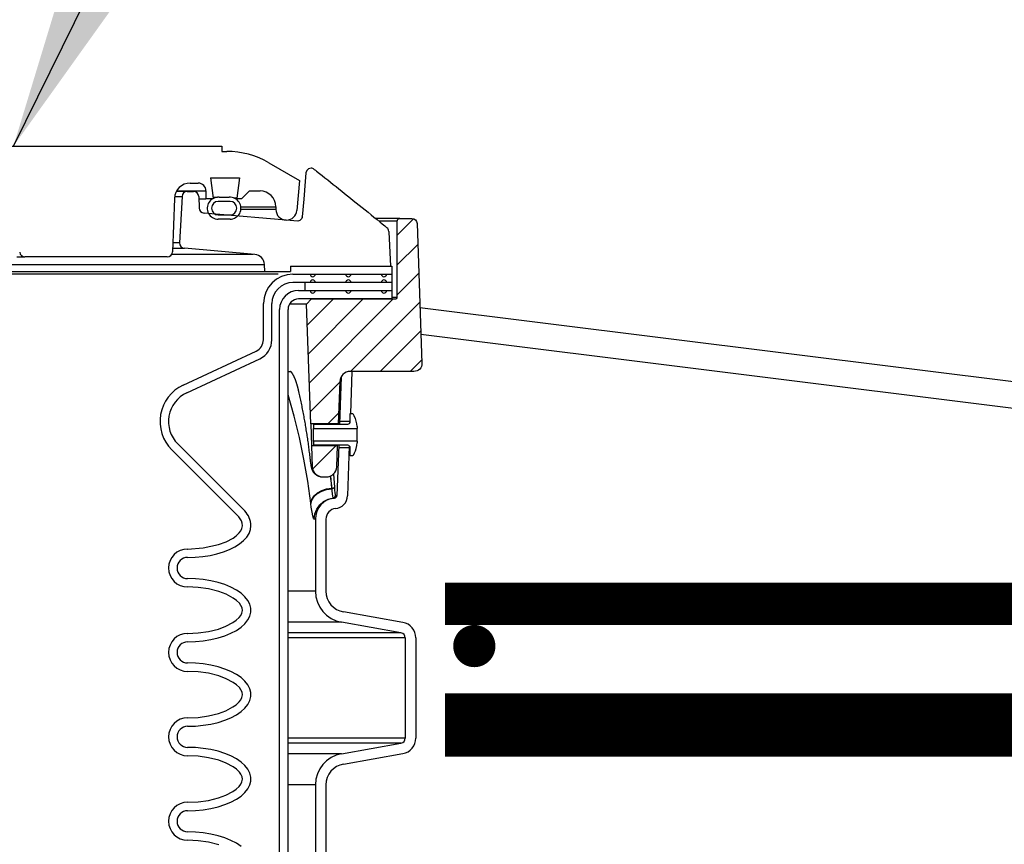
# Model space of a CAD drawing. Extents: x 1529 to 4201, y -422 to 622.
# Tile 405 of 460: x 3585 to 3597, y 496 to 506. Entities that reach past the tile are written whole.
import ezdxf

# ---------------------------------------------------------------- set-up
doc = ezdxf.new("R2010")
doc.units = 0
doc.header["$MEASUREMENT"] = 0
doc.linetypes.add('HIDDEN', pattern=[0.375, 0.25, -0.125])
doc.linetypes.add('TANK-SLAB$0$DASHED', pattern=[0.75, 0.5, -0.25])
for name, color, linetype in [('REBAR', 4, 'TANK-SLAB$0$DASHED'), ('SPILL-BUCKET', 1, 'CONTINUOUS'), ('TANK-SLAB', 6, 'CONTINUOUS'), ('TEXT', 3, 'CONTINUOUS')]:
    doc.layers.add(name, color=color, linetype=linetype)
doc.styles.add('SIMPLEX', font='simplex')
doc.dimstyles.new('DIM48', dxfattribs={"dimscale": 48, "dimtxt": 0.09375, "dimasz": 0.09375, "dimexe": 0.0625, "dimexo": 0.0625, "dimgap": 0.0625, "dimtad": 1, "dimdec": 4, "dimzin": 3, "dimdsep": 46, "dimlunit": 4, "dimtxsty": 'SIMPLEX', "dimcen": 0, "dimclrd": 3, "dimclre": 3, "dimclrt": 3, "dimadec": 0, "dimazin": 0, "dimtfac": 1, "dimtdec": 4, "dimtofl": 0, "dimtmove": 2, "dimatfit": 3, "dimfxl": 1, "dimfrac": 2, "dimtolj": 1, "dimtzin": 3, "dimarcsym": 0})
pattern_1 = [(45, (9931.54837, -797.75803), (-0.176776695, 0.176776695), [])]

msp = doc.modelspace()

# ---------------------------------------------------------------- hatches: boundary and pattern name
at = {"layer": 'SPILL-BUCKET'}
h = msp.add_hatch(dxfattribs=at)
h.set_pattern_fill('ANSI31', scale=2, style=0)
h.set_pattern_definition(pattern_1)
edge = h.paths.add_edge_path()
edge.add_line((3588.85628, 501.10235), (3588.80682, 502.5188))
edge.add_line((3588.80682, 502.5188), (3588.86503, 502.58122))
edge.add_line((3588.86503, 502.58122), (3589.86313, 502.58122))
edge.add_arc((3589.86345, 502.59652), 0.01531, 268.812785, 358.812785)
edge.add_line((3589.87876, 502.59621), (3589.87876, 503.50244))
edge.add_arc((3589.91001, 503.50244), 0.03125, 450, 540, ccw=False)
edge.add_line((3589.91001, 503.53369), (3590.05182, 503.53369))
edge.add_arc((3590.05182, 503.47119), 0.0625, 361.999976, 450, ccw=False)
edge.add_line((3590.11429, 503.47337), (3590.17204, 501.81945))
edge.add_arc((3590.07835, 501.81618), 0.09375, 270, 361.999976, ccw=False)
edge.add_line((3590.07835, 501.72243), (3589.32388, 501.72243))
edge.add_arc((3589.32392, 501.59747), 0.12496, 450.018924, 538.018877)
edge.add_line((3589.19903, 501.60179), (3589.18159, 501.10235))
edge.add_line((3589.18159, 501.10235), (3588.85628, 501.10235))
h = msp.add_hatch(dxfattribs=at)
h.set_pattern_fill('ANSI31', scale=2, style=0)
h.set_pattern_definition(pattern_1)
edge = h.paths.add_edge_path()
edge.add_line((3589.17255, 500.84353), (3588.86532, 500.84353))
edge.add_line((3588.86532, 500.84353), (3588.87404, 500.59384))
edge.add_arc((3588.99892, 500.59824), 0.12496, 182.018776, 270.018481)
edge.add_line((3588.99896, 500.47328), (3589.039, 500.47328))
edge.add_arc((3589.03896, 500.59824), 0.12496, 270.018947, 358.018968)
edge.add_line((3589.16384, 500.59392), (3589.17255, 500.84353))

# ---------------------------------------------------------------- linework, layer by layer
at = {"layer": 'REBAR', "linetype": 'HIDDEN', "const_width": 0.5}
msp.add_lwpolyline([(3628.73283, 498.97139), (3590.44665, 498.97139)], dxfattribs=at)
at = {"layer": 'REBAR', "const_width": 0.25}
msp.add_lwpolyline([(3590.66787, 498.47139, 1), (3590.91787, 498.47139, 1)], format="xyb", close=True, dxfattribs=at)
at = {"layer": 'REBAR', "const_width": 0.75}
msp.add_lwpolyline([(3628.73283, 497.53689), (3590.44665, 497.53689)], dxfattribs=at)
at = {"layer": 'SPILL-BUCKET', "linetype": 'Continuous'}
for p, q in [((3583.61741, 504.38936), (3587.80205, 504.38936)), ((3587.80205, 504.38936), (3587.80205, 504.3269)), ((3587.80205, 504.3269), (3587.86054, 504.3269)), ((3588.3602, 504.19302), (3588.7233, 503.98339)), ((3587.42799, 503.95216), (3587.52099, 503.95216)), ((3587.66945, 504.01462), (3588.01061, 504.01462)), ((3587.66945, 504.01462), (3587.69903, 503.77369)), ((3588.01061, 504.01462), (3587.98102, 503.77369)), ((3588.7233, 503.98339), (3588.69229, 503.62899)), ((3587.26572, 503.85847), (3587.55008, 503.85847)), ((3587.55008, 503.85847), (3587.58594, 503.85847)), ((3587.58594, 503.85847), (3587.60749, 503.85847)), ((3587.60749, 503.85847), (3587.61468, 503.85847)), ((3587.61468, 503.85847), (3587.61468, 503.76479)), ((3588.12995, 503.85847), (3588.03627, 503.76479)), ((3588.12995, 503.85847), (3588.25487, 503.85847)), ((3587.24073, 503.77133), (3587.21862, 503.13803)), ((3587.52955, 503.76479), (3587.5768, 503.76479)), ((3587.5768, 503.76479), (3587.6052, 503.76479)), ((3587.6052, 503.76479), (3587.61468, 503.76479)), ((3587.69013, 503.76479), (3587.61468, 503.76479)), ((3587.69903, 503.77369), (3587.69013, 503.76479)), ((3587.69765, 503.78477), (3587.73203, 503.78477)), ((3587.73203, 503.78477), (3587.75269, 503.78477)), ((3587.89949, 503.73481), (3587.75958, 503.73481)), ((3587.77023, 503.78434), (3587.88884, 503.78434)), ((3587.97375, 503.77369), (3587.95194, 503.77369)), ((3588.03627, 503.76479), (3587.96872, 503.76479)), ((3587.98102, 503.77369), (3587.97375, 503.77369)), ((3587.98992, 503.76479), (3587.98102, 503.77369)), ((3587.75958, 503.57492), (3587.89949, 503.57492)), ((3588.44224, 503.6711), (3588.44224, 503.63987)), ((3587.89949, 503.52495), (3587.75958, 503.52495)), ((3585.37507, 503.07776), (3585.41663, 503.07776)), ((3585.41663, 503.07776), (3585.44641, 503.07776)), ((3585.44641, 503.07776), (3585.46432, 503.07776)), ((3585.46432, 503.07776), (3585.47029, 503.07776)), ((3587.1562, 503.07776), (3585.47029, 503.07776))]:
    msp.add_line(p, q, dxfattribs=at)
at = {"layer": 'SPILL-BUCKET', "color": 1, "linetype": 'Continuous'}
for p, q in [((3588.79693, 504.07386), (3588.79004, 503.97141)), ((3588.80776, 504.10129), (3588.79693, 504.07386)), ((3588.82989, 504.12065), (3588.80776, 504.10129)), ((3588.8584, 504.12763), (3588.82989, 504.12065)), ((3588.89688, 504.11434), (3588.91112, 504.1032)), ((3588.91112, 504.1032), (3588.92536, 504.09206)), ((3588.92536, 504.09206), (3588.9579, 504.06652)), ((3588.9579, 504.06652), (3588.99041, 504.04094)), ((3588.99041, 504.04094), (3589.02323, 504.01508)), ((3588.79004, 503.97141), (3588.77382, 503.7627)), ((3589.02323, 504.01508), (3589.05602, 503.98919)), ((3589.05602, 503.98919), (3589.08914, 503.96299)), ((3589.08914, 503.96299), (3589.12223, 503.93677)), ((3589.12223, 503.93677), (3589.15565, 503.91023)), ((3587.39289, 503.85223), (3587.3847, 503.85223)), ((3587.39289, 503.85223), (3587.46591, 503.85223)), ((3589.15565, 503.91023), (3589.18904, 503.88366)), ((3589.18904, 503.88366), (3589.22279, 503.85676)), ((3589.22279, 503.85676), (3589.25651, 503.82984)), ((3589.25651, 503.82984), (3589.29059, 503.80257)), ((3589.29059, 503.80257), (3589.32464, 503.77528)), ((3587.33052, 503.79304), (3587.30186, 503.24624)), ((3587.52831, 503.7925), (3587.53422, 503.65712)), ((3588.77382, 503.7627), (3588.75468, 503.55414)), ((3589.32464, 503.77528), (3589.35909, 503.74762)), ((3589.35909, 503.74762), (3589.3935, 503.71994)), ((3589.3935, 503.71994), (3589.42845, 503.69177)), ((3589.42845, 503.69177), (3589.46337, 503.66358)), ((3588.70166, 503.50047), (3587.59117, 503.59763)), ((3589.46337, 503.66358), (3589.49857, 503.63512)), ((3589.49857, 503.63512), (3589.53373, 503.60663)), ((3589.53373, 503.60663), (3589.56917, 503.57787)), ((3589.56917, 503.57787), (3589.60458, 503.54908)), ((3588.72566, 503.50737), (3588.70177, 503.5005)), ((3588.74337, 503.52301), (3588.72566, 503.50737)), ((3588.74942, 503.53307), (3588.74337, 503.52301)), ((3588.75304, 503.5433), (3588.74942, 503.53307)), ((3588.75412, 503.54872), (3588.75304, 503.5433)), ((3589.60458, 503.54908), (3589.64029, 503.52)), ((3589.64029, 503.52), (3589.67596, 503.49089)), ((3589.67596, 503.49089), (3589.69862, 503.47237)), ((3589.69862, 503.47237), (3589.72126, 503.45384)), ((3589.72125, 503.45383), (3589.72235, 503.45293)), ((3589.72235, 503.45293), (3589.72345, 503.45203)), ((3589.72345, 503.45203), (3589.72593, 503.45)), ((3589.72593, 503.45), (3589.7284, 503.44799)), ((3589.7284, 503.44799), (3589.7308, 503.44603)), ((3589.7308, 503.44603), (3589.73319, 503.44408)), ((3589.73319, 503.44408), (3589.73552, 503.44218)), ((3589.73552, 503.44218), (3589.73783, 503.4403)), ((3589.73783, 503.4403), (3589.74008, 503.43846)), ((3589.74008, 503.43846), (3589.74232, 503.43664)), ((3589.74232, 503.43664), (3589.7445, 503.43487)), ((3589.7445, 503.43487), (3589.74667, 503.43311)), ((3589.74667, 503.43311), (3589.74874, 503.43143)), ((3589.74874, 503.43143), (3589.75079, 503.42976)), ((3589.75079, 503.42976), (3589.75275, 503.42817)), ((3589.75275, 503.42817), (3589.75469, 503.4266)), ((3589.75469, 503.4266), (3589.75614, 503.42543)), ((3589.75614, 503.42543), (3589.75758, 503.42427)), ((3589.78058, 503.38084), (3589.78066, 503.37992)), ((3589.78066, 503.37992), (3589.78073, 503.37903)), ((3589.78073, 503.37903), (3589.78084, 503.37775)), ((3589.78084, 503.37775), (3589.78095, 503.37651)), ((3589.78095, 503.37651), (3589.78103, 503.3756)), ((3589.78103, 503.3756), (3589.80068, 502.96845)), ((3588.19354, 503.10772), (3587.35879, 503.18075)), ((3588.31179, 502.906), (3588.30739, 502.98982)), ((3588.31179, 502.906), (3588.614, 502.906)), ((3588.614, 502.96845), (3588.614, 502.906)), ((3588.614, 502.96845), (3589.81633, 502.96845)), ((3588.64478, 502.87477), (3589.8163, 502.87477)), ((3589.81633, 502.96845), (3589.81633, 502.58122)), ((3589.8163, 502.77484), (3588.64478, 502.77484)), ((3588.71143, 502.68115), (3589.81633, 502.68115)), ((3588.29502, 502.09813), (3588.29502, 502.52501)), ((3588.39495, 502.09813), (3588.39495, 502.52501)), ((3589.81633, 502.58122), (3588.71143, 502.58122)), ((3588.48658, 488.25874), (3588.48658, 502.4563)), ((3588.58652, 488.25874), (3588.58652, 502.4563)), ((3587.34455, 501.55982), (3588.20883, 501.96284)), ((3587.38679, 501.46925), (3588.25106, 501.87227)), ((3589.34213, 501.72243), (3589.32468, 501.22277)), ((3589.21491, 501.65859), (3589.19534, 501.09826)), ((3589.19641, 501.12896), (3589.19642, 501.12908)), ((3589.32351, 501.12824), (3589.32351, 501.22277)), ((3589.32351, 501.22277), (3589.35349, 501.22277)), ((3589.35349, 501.22277), (3589.36999, 501.1942)), ((3588.88631, 501.09826), (3588.88631, 501.04839)), ((3588.88631, 501.09826), (3589.29353, 501.09826)), ((3588.88631, 501.04265), (3588.88631, 501.04839)), ((3588.88631, 501.04839), (3589.40346, 501.04839)), ((3588.88631, 501.02629), (3588.88631, 501.04265)), ((3588.88631, 501.00182), (3588.88631, 501.02629)), ((3588.88631, 500.97294), (3588.88631, 501.00182)), ((3589.18135, 501.09764), (3589.18144, 501.0994)), ((3589.18144, 501.0994), (3589.1815, 501.10066)), ((3589.40346, 501.06929), (3589.40346, 501.04839)), ((3589.40346, 501.04265), (3589.40346, 501.04839)), ((3589.40346, 501.02629), (3589.40346, 501.04265)), ((3589.40346, 501.00182), (3589.40346, 501.02629)), ((3589.40346, 500.97294), (3589.40346, 501.00182)), ((3588.88631, 500.94407), (3588.88631, 500.97294)), ((3588.88631, 500.91959), (3588.88631, 500.94407)), ((3588.88631, 500.90324), (3588.88631, 500.91959)), ((3588.88631, 500.89749), (3588.88631, 500.90324)), ((3589.40346, 500.89749), (3588.88631, 500.89749)), ((3588.88631, 500.89749), (3588.88631, 500.84763)), ((3589.40346, 500.94407), (3589.40346, 500.97294)), ((3589.40346, 500.91959), (3589.40346, 500.94407)), ((3589.40346, 500.90324), (3589.40346, 500.91959)), ((3589.40346, 500.89749), (3589.40346, 500.90324)), ((3589.40346, 500.89749), (3589.40346, 500.8766)), ((3588.00233, 500.00115), (3587.20951, 500.79397)), ((3588.07299, 500.07182), (3587.28018, 500.86464)), ((3589.29353, 500.84763), (3588.88631, 500.84763)), ((3589.18659, 500.84763), (3589.16584, 500.25334)), ((3589.17258, 500.84514), (3589.17261, 500.84689)), ((3589.17261, 500.84689), (3589.17264, 500.84802)), ((3589.31137, 500.84174), (3589.29068, 500.24898)), ((3589.32351, 500.72311), (3589.32351, 500.81765)), ((3589.35349, 500.72311), (3589.32351, 500.72311)), ((3589.36999, 500.75168), (3589.35349, 500.72311)), ((3588.91067, 499.97457), (3588.91067, 499.12188)), ((3589.03558, 499.97457), (3589.03558, 499.12188)), ((3588.00753, 499.81009), (3588.02684, 499.8355)), ((3588.02684, 499.8355), (3588.04084, 499.86403)), ((3588.04084, 499.86403), (3588.04624, 499.89516)), ((3588.12439, 499.80548), (3588.1407, 499.84999)), ((3588.1407, 499.84999), (3588.14617, 499.89516)), ((3587.85233, 499.70553), (3587.93568, 499.75007)), ((3587.93568, 499.75007), (3587.97368, 499.77762)), ((3587.97368, 499.77762), (3588.00753, 499.81009)), ((3588.0135, 499.68228), (3588.06032, 499.72101)), ((3588.06032, 499.72101), (3588.09746, 499.76228)), ((3588.09746, 499.76228), (3588.12439, 499.80548)), ((3587.39066, 499.62035), (3587.39668, 499.62035)), ((3587.39668, 499.62035), (3587.58278, 499.6326)), ((3587.58278, 499.6326), (3587.76398, 499.67272)), ((3587.76398, 499.67272), (3587.85233, 499.70553)), ((3587.82244, 499.58675), (3587.89368, 499.61466)), ((3587.89368, 499.61466), (3587.95768, 499.64666)), ((3587.95768, 499.64666), (3588.0135, 499.68228)), ((3587.39668, 499.52042), (3587.48702, 499.52315)), ((3587.48702, 499.52315), (3587.57604, 499.53131)), ((3587.57604, 499.53131), (3587.66245, 499.54477)), ((3587.66245, 499.54477), (3587.74498, 499.56334)), ((3587.74498, 499.56334), (3587.82244, 499.58675)), ((3587.49062, 499.26763), (3587.39668, 499.27059)), ((3587.58307, 499.25881), (3587.49062, 499.26763)), ((3587.67258, 499.24427), (3587.58307, 499.25881)), ((3587.52204, 499.16523), (3587.39668, 499.17066)), ((3587.64585, 499.14794), (3587.52204, 499.16523)), ((3587.76711, 499.1173), (3587.64585, 499.14794)), ((3587.75775, 499.22423), (3587.67258, 499.24427)), ((3587.83722, 499.19902), (3587.75775, 499.22423)), ((3587.90974, 499.16902), (3587.83722, 499.19902)), ((3587.97417, 499.13471), (3587.90974, 499.16902)), ((3587.85509, 499.08431), (3587.76711, 499.1173)), ((3587.93781, 499.03954), (3587.85509, 499.08431)), ((3587.97586, 499.01158), (3587.93781, 499.03954)), ((3588.02949, 499.09664), (3587.97417, 499.13471)), ((3588.07484, 499.0554), (3588.02949, 499.09664)), ((3588.10948, 499.01165), (3588.07484, 499.0554)), ((3588.00962, 498.97851), (3587.97586, 499.01158)), ((3588.02852, 498.95262), (3588.00962, 498.97851)), ((3588.04175, 498.92382), (3588.02852, 498.95262)), ((3588.04619, 498.89306), (3588.04175, 498.92382)), ((3588.13289, 498.96606), (3588.10948, 499.01165)), ((3588.14469, 498.91937), (3588.13289, 498.96606)), ((3588.14469, 498.87232), (3588.14469, 498.91937)), ((3587.97182, 498.77683), (3588.0061, 498.80916)), ((3588.0061, 498.80916), (3588.02558, 498.83429)), ((3588.02558, 498.83429), (3588.04, 498.86252)), ((3588.04, 498.86252), (3588.04619, 498.89306)), ((3588.10948, 498.78004), (3588.13289, 498.82562)), ((3588.13289, 498.82562), (3588.14469, 498.87232)), ((3589.94565, 498.75178), (3589.24203, 498.87585)), ((3587.64289, 498.64315), (3587.76268, 498.673)), ((3587.76268, 498.673), (3587.85058, 498.70545)), ((3587.85058, 498.70545), (3587.93351, 498.74936)), ((3587.93351, 498.74936), (3587.97182, 498.77683)), ((3587.97417, 498.65697), (3588.02949, 498.69505)), ((3588.02949, 498.69505), (3588.07484, 498.73629)), ((3588.07484, 498.73629), (3588.10948, 498.78004)), ((3589.92395, 498.62876), (3589.22034, 498.75283)), ((3587.39021, 498.62103), (3587.39668, 498.62103)), ((3587.39668, 498.62103), (3587.5208, 498.62632)), ((3587.5208, 498.62632), (3587.64289, 498.64315)), ((3587.67258, 498.54742), (3587.75775, 498.56745)), ((3587.75775, 498.56745), (3587.83722, 498.59267)), ((3587.83722, 498.59267), (3587.90974, 498.62267)), ((3587.90974, 498.62267), (3587.97417, 498.65697)), ((3589.97557, 498.56726), (3589.97557, 497.38273)), ((3590.10048, 498.56726), (3590.10048, 497.38273)), ((3587.39668, 498.5211), (3587.49062, 498.52406)), ((3587.49062, 498.52406), (3587.58307, 498.53287)), ((3587.58307, 498.53287), (3587.67258, 498.54742)), ((3587.49062, 498.26832), (3587.39668, 498.27127)), ((3587.58307, 498.2595), (3587.49062, 498.26832)), ((3587.67258, 498.24496), (3587.58307, 498.2595)), ((3587.75775, 498.22492), (3587.67258, 498.24496)), ((3587.83722, 498.1997), (3587.75775, 498.22492)), ((3587.52204, 498.16591), (3587.39668, 498.17134)), ((3587.64585, 498.14863), (3587.52204, 498.16591)), ((3587.76711, 498.11798), (3587.64585, 498.14863)), ((3587.85509, 498.08499), (3587.76711, 498.11798)), ((3587.90974, 498.1697), (3587.83722, 498.1997)), ((3587.97417, 498.1354), (3587.90974, 498.1697)), ((3588.02949, 498.09732), (3587.97417, 498.1354)), ((3588.07484, 498.05609), (3588.02949, 498.09732)), ((3587.93781, 498.04023), (3587.85509, 498.08499)), ((3587.97586, 498.01226), (3587.93781, 498.04023)), ((3588.00962, 497.9792), (3587.97586, 498.01226)), ((3588.02852, 497.95331), (3588.00962, 497.9792)), ((3588.10948, 498.01233), (3588.07484, 498.05609)), ((3588.13289, 497.96675), (3588.10948, 498.01233)), ((3588.02558, 497.83498), (3588.04, 497.8632)), ((3588.04175, 497.92451), (3588.02852, 497.95331)), ((3588.04, 497.8632), (3588.04619, 497.89374)), ((3588.04619, 497.89374), (3588.04175, 497.92451)), ((3588.14469, 497.92006), (3588.13289, 497.96675)), ((3588.13289, 497.82631), (3588.14469, 497.873)), ((3588.14469, 497.873), (3588.14469, 497.92006)), ((3587.85058, 497.70613), (3587.93351, 497.75004)), ((3587.93351, 497.75004), (3587.97182, 497.77752)), ((3587.97182, 497.77752), (3588.0061, 497.80985)), ((3588.0061, 497.80985), (3588.02558, 497.83498)), ((3588.02949, 497.69573), (3588.07484, 497.73697)), ((3588.07484, 497.73697), (3588.10948, 497.78073)), ((3588.10948, 497.78073), (3588.13289, 497.82631)), ((3587.39668, 497.62172), (3587.5208, 497.627)), ((3587.5208, 497.627), (3587.64289, 497.64383)), ((3587.64289, 497.64383), (3587.76268, 497.67369)), ((3587.76268, 497.67369), (3587.85058, 497.70613)), ((3587.83722, 497.59335), (3587.90974, 497.62335)), ((3587.90974, 497.62335), (3587.97417, 497.65766)), ((3587.97417, 497.65766), (3588.02949, 497.69573)), ((3587.39668, 497.52178), (3587.49062, 497.52474)), ((3587.49062, 497.52474), (3587.58307, 497.53356)), ((3587.58307, 497.53356), (3587.67258, 497.5481)), ((3587.67258, 497.5481), (3587.75775, 497.56814)), ((3587.75775, 497.56814), (3587.83722, 497.59335)), ((3587.49062, 497.269), (3587.39668, 497.27195)), ((3589.22034, 497.19715), (3589.92395, 497.32122)), ((3587.52204, 497.16659), (3587.39668, 497.17202)), ((3587.58307, 497.26018), (3587.49062, 497.269)), ((3587.64585, 497.14931), (3587.52204, 497.16659)), ((3587.67258, 497.24564), (3587.58307, 497.26018)), ((3587.75775, 497.2256), (3587.67258, 497.24564)), ((3587.83722, 497.20038), (3587.75775, 497.2256)), ((3587.90974, 497.17039), (3587.83722, 497.20038)), ((3587.97417, 497.13608), (3587.90974, 497.17039)), ((3589.24203, 497.07414), (3589.94565, 497.1982)), ((3587.76711, 497.11866), (3587.64585, 497.14931)), ((3587.85509, 497.08568), (3587.76711, 497.11866)), ((3587.93781, 497.04091), (3587.85509, 497.08568)), ((3587.97586, 497.01295), (3587.93781, 497.04091)), ((3588.02949, 497.09801), (3587.97417, 497.13608)), ((3588.07484, 497.05677), (3588.02949, 497.09801)), ((3588.10948, 497.01301), (3588.07484, 497.05677)), ((3588.00962, 496.97988), (3587.97586, 497.01295)), ((3588.02852, 496.95399), (3588.00962, 496.97988)), ((3588.04175, 496.92519), (3588.02852, 496.95399)), ((3588.04619, 496.89442), (3588.04175, 496.92519)), ((3588.13289, 496.96743), (3588.10948, 497.01301)), ((3588.14469, 496.92074), (3588.13289, 496.96743)), ((3588.14469, 496.87368), (3588.14469, 496.92074)), ((3587.97182, 496.7782), (3588.0061, 496.81053)), ((3588.0061, 496.81053), (3588.02558, 496.83566)), ((3588.02558, 496.83566), (3588.04, 496.86388)), ((3588.04, 496.86388), (3588.04619, 496.89442)), ((3588.10948, 496.78141), (3588.13289, 496.82699)), ((3588.13289, 496.82699), (3588.14469, 496.87368)), ((3588.91067, 496.8281), (3588.91067, 495.12461)), ((3589.03558, 496.8281), (3589.03558, 495.12461)), ((3587.76268, 496.67437), (3587.85058, 496.70681)), ((3587.85058, 496.70681), (3587.93351, 496.75072)), ((3587.93351, 496.75072), (3587.97182, 496.7782)), ((3587.97417, 496.65834), (3588.02949, 496.69641)), ((3588.02949, 496.69641), (3588.07484, 496.73765)), ((3588.07484, 496.73765), (3588.10948, 496.78141)), ((3587.39668, 496.6224), (3587.5208, 496.62768)), ((3587.5208, 496.62768), (3587.64289, 496.64452)), ((3587.64289, 496.64452), (3587.76268, 496.67437)), ((3587.75775, 496.56882), (3587.83722, 496.59404)), ((3587.83722, 496.59404), (3587.90974, 496.62404)), ((3587.90974, 496.62404), (3587.97417, 496.65834)), ((3587.39668, 496.52247), (3587.49062, 496.52542)), ((3587.49062, 496.52542), (3587.58307, 496.53424)), ((3587.58307, 496.53424), (3587.67258, 496.54878)), ((3587.67258, 496.54878), (3587.75775, 496.56882)), ((3587.49062, 496.26968), (3587.39668, 496.27264)), ((3587.58307, 496.26086), (3587.49062, 496.26968)), ((3587.67258, 496.24632), (3587.58307, 496.26086)), ((3587.75775, 496.22628), (3587.67258, 496.24632)), ((3587.83722, 496.20107), (3587.75775, 496.22628)), ((3587.52204, 496.16728), (3587.39668, 496.17271)), ((3587.64585, 496.14999), (3587.52204, 496.16728)), ((3587.76711, 496.11935), (3587.64585, 496.14999)), ((3587.90974, 496.17107), (3587.83722, 496.20107)), ((3587.97417, 496.13676), (3587.90974, 496.17107)), ((3588.02949, 496.09869), (3587.97417, 496.13676))]:
    msp.add_line(p, q, dxfattribs=at)
at = {"layer": 'SPILL-BUCKET', "color": 7, "linetype": 'Continuous'}
for p, q in [((3587.39289, 503.85223), (3587.26226, 503.85223)), ((3587.24286, 503.79304), (3587.33052, 503.79304)), ((3588.02846, 503.6711), (3588.44224, 503.6711)), ((3588.44224, 503.63987), (3588.02846, 503.63987)), ((3587.30186, 503.24624), (3587.22238, 503.24624)), ((3588.17175, 503.10772), (3587.20926, 503.10772)), ((3587.22009, 503.18075), (3587.35879, 503.18075)), ((3577.10918, 502.98982), (3588.30739, 502.98982)), ((3577.11127, 502.906), (3588.31179, 502.906)), ((3588.46773, 502.87477), (3577.11159, 502.87477)), ((3588.78575, 502.77484), (3588.78575, 502.68115)), ((3588.5865, 501.72243), (3588.6017, 501.72243)), ((3588.58661, 501.72243), (3588.61688, 501.72243)), ((3588.6017, 501.72243), (3588.61658, 501.72243)), ((3588.61508, 501.72342), (3588.61506, 501.72343)), ((3588.61514, 501.72339), (3588.61508, 501.72342)), ((3588.61523, 501.72333), (3588.61514, 501.72339)), ((3588.61536, 501.72326), (3588.61523, 501.72333)), ((3588.61548, 501.72319), (3588.61536, 501.72326)), ((3588.61562, 501.7231), (3588.61548, 501.72319)), ((3588.61579, 501.72299), (3588.61562, 501.7231)), ((3588.61599, 501.72285), (3588.61579, 501.72299)), ((3588.61627, 501.72266), (3588.61599, 501.72285)), ((3588.61659, 501.72244), (3588.61627, 501.72266)), ((3588.61692, 501.72219), (3588.61659, 501.72244)), ((3588.61729, 501.72192), (3588.61692, 501.72219)), ((3588.61767, 501.72161), (3588.61729, 501.72192)), ((3588.61809, 501.72128), (3588.61767, 501.72161)), ((3588.61853, 501.72092), (3588.61809, 501.72128)), ((3588.61899, 501.72052), (3588.61853, 501.72092)), ((3588.61948, 501.7201), (3588.61899, 501.72052)), ((3588.61999, 501.71964), (3588.61948, 501.7201)), ((3588.62052, 501.71915), (3588.61999, 501.71964)), ((3588.62108, 501.71863), (3588.62052, 501.71915)), ((3588.62165, 501.71807), (3588.62108, 501.71863)), ((3588.62225, 501.71748), (3588.62165, 501.71807)), ((3588.62287, 501.71685), (3588.62225, 501.71748)), ((3588.62351, 501.71619), (3588.62287, 501.71685)), ((3588.62417, 501.71548), (3588.62351, 501.71619)), ((3588.62485, 501.71475), (3588.62417, 501.71548)), ((3588.62555, 501.71397), (3588.62485, 501.71475)), ((3588.62627, 501.71316), (3588.62555, 501.71397)), ((3588.62701, 501.7123), (3588.62627, 501.71316)), ((3588.62776, 501.71141), (3588.62701, 501.7123)), ((3588.62853, 501.71048), (3588.62776, 501.71141)), ((3588.62932, 501.70951), (3588.62853, 501.71048)), ((3588.63013, 501.70849), (3588.62932, 501.70951)), ((3588.63095, 501.70744), (3588.63013, 501.70849)), ((3588.63178, 501.70634), (3588.63095, 501.70744)), ((3588.63263, 501.7052), (3588.63178, 501.70634)), ((3588.6335, 501.70403), (3588.63263, 501.7052)), ((3588.63438, 501.7028), (3588.6335, 501.70403)), ((3588.63527, 501.70155), (3588.63438, 501.7028)), ((3588.63616, 501.70026), (3588.63527, 501.70155)), ((3588.63706, 501.69894), (3588.63616, 501.70026)), ((3588.63797, 501.69758), (3588.63706, 501.69894)), ((3588.63891, 501.69616), (3588.63797, 501.69758)), ((3588.63985, 501.6947), (3588.63891, 501.69616)), ((3588.64082, 501.69318), (3588.63985, 501.6947)), ((3588.64179, 501.69161), (3588.64082, 501.69318)), ((3588.64278, 501.68999), (3588.64179, 501.69161)), ((3588.64379, 501.68832), (3588.64278, 501.68999)), ((3588.64481, 501.6866), (3588.64379, 501.68832)), ((3588.64583, 501.68483), (3588.64481, 501.6866)), ((3588.64687, 501.683), (3588.64583, 501.68483)), ((3588.64792, 501.68114), (3588.64687, 501.683)), ((3588.64898, 501.67922), (3588.64792, 501.68114)), ((3588.65005, 501.67725), (3588.64898, 501.67922)), ((3588.65107, 501.67533), (3588.65005, 501.67725)), ((3588.6521, 501.67337), (3588.65107, 501.67533)), ((3588.65317, 501.67128), (3588.6521, 501.67337)), ((3588.65425, 501.66916), (3588.65317, 501.67128)), ((3588.65534, 501.66699), (3588.65425, 501.66916)), ((3588.65642, 501.66477), (3588.65534, 501.66699)), ((3588.65752, 501.66251), (3588.65642, 501.66477)), ((3588.65861, 501.66021), (3588.65752, 501.66251)), ((3588.65971, 501.65786), (3588.65861, 501.66021)), ((3588.66081, 501.65547), (3588.65971, 501.65786)), ((3588.66191, 501.65304), (3588.66081, 501.65547)), ((3588.66302, 501.65056), (3588.66191, 501.65304)), ((3588.66413, 501.64804), (3588.66302, 501.65056)), ((3588.66524, 501.64547), (3588.66413, 501.64804)), ((3588.66635, 501.64286), (3588.66524, 501.64547)), ((3588.66747, 501.6402), (3588.66635, 501.64286)), ((3588.66857, 501.63752), (3588.66747, 501.6402)), ((3588.66968, 501.63481), (3588.66857, 501.63752)), ((3588.67081, 501.63197), (3588.66968, 501.63481)), ((3588.67195, 501.6291), (3588.67081, 501.63197)), ((3588.67308, 501.62618), (3588.67195, 501.6291)), ((3588.67422, 501.62323), (3588.67308, 501.62618)), ((3588.67535, 501.62023), (3588.67422, 501.62323)), ((3588.67648, 501.61719), (3588.67535, 501.62023)), ((3588.67761, 501.61411), (3588.67648, 501.61719)), ((3588.67873, 501.61099), (3588.67761, 501.61411)), ((3588.67986, 501.60783), (3588.67873, 501.61099)), ((3588.68098, 501.60463), (3588.67986, 501.60783)), ((3588.6821, 501.60138), (3588.68098, 501.60463)), ((3588.68322, 501.5981), (3588.6821, 501.60138)), ((3588.68434, 501.59477), (3588.68322, 501.5981)), ((3588.68545, 501.5914), (3588.68434, 501.59477)), ((3588.68656, 501.58799), (3588.68545, 501.5914)), ((3588.68767, 501.58454), (3588.68656, 501.58799)), ((3588.68988, 501.57752), (3588.68767, 501.58454)), ((3588.69098, 501.57394), (3588.68988, 501.57752)), ((3588.69208, 501.57033), (3588.69098, 501.57394)), ((3588.69318, 501.56667), (3588.69208, 501.57033)), ((3588.69427, 501.56297), (3588.69318, 501.56667)), ((3588.69536, 501.55922), (3588.69427, 501.56297)), ((3588.69645, 501.55544), (3588.69536, 501.55922)), ((3588.69753, 501.55161), (3588.69645, 501.55544)), ((3588.69861, 501.54775), (3588.69753, 501.55161)), ((3588.69969, 501.54383), (3588.69861, 501.54775)), ((3588.70076, 501.53988), (3588.69969, 501.54383)), ((3588.70183, 501.53588), (3588.70076, 501.53988)), ((3588.7029, 501.53185), (3588.70183, 501.53588)), ((3588.70398, 501.52773), (3588.7029, 501.53185)), ((3588.70505, 501.52358), (3588.70398, 501.52773)), ((3588.70609, 501.51948), (3588.70505, 501.52358)), ((3588.70712, 501.51535), (3588.70609, 501.51948)), ((3588.70816, 501.51114), (3588.70712, 501.51535)), ((3588.7092, 501.50689), (3588.70816, 501.51114)), ((3588.71024, 501.50258), (3588.7092, 501.50689)), ((3588.71127, 501.49823), (3588.71024, 501.50258)), ((3588.71223, 501.49415), (3588.71127, 501.49823)), ((3588.71318, 501.49004), (3588.71223, 501.49415)), ((3588.71398, 501.48657), (3588.71318, 501.49004)), ((3588.71477, 501.4831), (3588.71398, 501.48657)), ((3588.71852, 501.46668), (3588.71477, 501.4831)), ((3588.65795, 501.19431), (3588.58652, 501.44631)), ((3588.72222, 501.45026), (3588.71852, 501.46668)), ((3588.72608, 501.4329), (3588.72222, 501.45026)), ((3588.72991, 501.41553), (3588.72608, 501.4329)), ((3588.73369, 501.39815), (3588.72991, 501.41553)), ((3588.73743, 501.38076), (3588.73369, 501.39815)), ((3588.74112, 501.36335), (3588.73743, 501.38076)), ((3588.74477, 501.34594), (3588.74112, 501.36335)), ((3588.74838, 501.32851), (3588.74477, 501.34594)), ((3588.75195, 501.31108), (3588.74838, 501.32851)), ((3588.75547, 501.29362), (3588.75195, 501.31108)), ((3588.75895, 501.27616), (3588.75547, 501.29362)), ((3588.76238, 501.25869), (3588.75895, 501.27616)), ((3588.76578, 501.24121), (3588.76238, 501.25869)), ((3588.76912, 501.22372), (3588.76578, 501.24121)), ((3588.72063, 500.93983), (3588.65795, 501.19431)), ((3588.77243, 501.20622), (3588.76912, 501.22372)), ((3588.77569, 501.1887), (3588.77243, 501.20622)), ((3588.77891, 501.17118), (3588.77569, 501.1887)), ((3588.78208, 501.15365), (3588.77891, 501.17118)), ((3588.78521, 501.13611), (3588.78208, 501.15365)), ((3588.7883, 501.11855), (3588.78521, 501.13611)), ((3588.79134, 501.10099), (3588.7883, 501.11855)), ((3588.79434, 501.08342), (3588.79134, 501.10099)), ((3588.7973, 501.06584), (3588.79434, 501.08342)), ((3588.80021, 501.04825), (3588.7973, 501.06584)), ((3588.80308, 501.03065), (3588.80021, 501.04825)), ((3588.8059, 501.01304), (3588.80308, 501.03065)), ((3588.80868, 500.99543), (3588.8059, 501.01304)), ((3588.7745, 500.6832), (3588.72063, 500.93983)), ((3588.81141, 500.9778), (3588.80868, 500.99543)), ((3588.81411, 500.96017), (3588.81141, 500.9778)), ((3588.81675, 500.94252), (3588.81411, 500.96017)), ((3588.81936, 500.92487), (3588.81675, 500.94252)), ((3588.82192, 500.90721), (3588.81936, 500.92487)), ((3588.82443, 500.88955), (3588.82192, 500.90721)), ((3588.8269, 500.87187), (3588.82443, 500.88955)), ((3588.82933, 500.85419), (3588.8269, 500.87187)), ((3588.83171, 500.8365), (3588.82933, 500.85419)), ((3588.83405, 500.8188), (3588.83171, 500.8365)), ((3588.83634, 500.80109), (3588.83405, 500.8188)), ((3588.83859, 500.78338), (3588.83634, 500.80109)), ((3588.84079, 500.76566), (3588.83859, 500.78338)), ((3588.81948, 500.42473), (3588.7745, 500.6832)), ((3588.84295, 500.74794), (3588.84079, 500.76566)), ((3588.84507, 500.73021), (3588.84295, 500.74794)), ((3588.84714, 500.71247), (3588.84507, 500.73021)), ((3588.84821, 500.70321), (3588.84714, 500.71247)), ((3588.84926, 500.69395), (3588.84821, 500.70321)), ((3588.84929, 500.69366), (3588.84926, 500.69396)), ((3588.84932, 500.69336), (3588.84929, 500.69366)), ((3588.84967, 500.69029), (3588.84932, 500.69336)), ((3588.85002, 500.68728), (3588.84967, 500.69029)), ((3588.85037, 500.68422), (3588.85002, 500.68728)), ((3588.85073, 500.68118), (3588.85037, 500.68422)), ((3588.85109, 500.67819), (3588.85073, 500.68118)), ((3588.85145, 500.67522), (3588.85109, 500.67819)), ((3588.85181, 500.67229), (3588.85145, 500.67522)), ((3588.85216, 500.66939), (3588.85181, 500.67229)), ((3588.85252, 500.66652), (3588.85216, 500.66939)), ((3588.85288, 500.66368), (3588.85252, 500.66652)), ((3588.85324, 500.66087), (3588.85288, 500.66368)), ((3588.8536, 500.6581), (3588.85324, 500.66087)), ((3588.85396, 500.65535), (3588.8536, 500.6581)), ((3588.85432, 500.65263), (3588.85396, 500.65535)), ((3588.85469, 500.64993), (3588.85432, 500.65263)), ((3588.85505, 500.64727), (3588.85469, 500.64993)), ((3588.85541, 500.64463), (3588.85505, 500.64727)), ((3588.85578, 500.64203), (3588.85541, 500.64463)), ((3588.85615, 500.63945), (3588.85578, 500.64203)), ((3588.85651, 500.63691), (3588.85615, 500.63945)), ((3588.85688, 500.63436), (3588.85651, 500.63691)), ((3588.85725, 500.63185), (3588.85688, 500.63436)), ((3588.85763, 500.62933), (3588.85725, 500.63185)), ((3588.85801, 500.62684), (3588.85763, 500.62933)), ((3588.8584, 500.62434), (3588.85801, 500.62684)), ((3588.85879, 500.62187), (3588.8584, 500.62434)), ((3588.85919, 500.61937), (3588.85879, 500.62187)), ((3588.85959, 500.61691), (3588.85919, 500.61937)), ((3588.86001, 500.61439), (3588.85959, 500.61691)), ((3588.86042, 500.61192), (3588.86001, 500.61439)), ((3588.86084, 500.60949), (3588.86042, 500.61192)), ((3588.86126, 500.60711), (3588.86084, 500.60949)), ((3588.86166, 500.60487), (3588.86126, 500.60711)), ((3588.86206, 500.60267), (3588.86166, 500.60487)), ((3588.86251, 500.60025), (3588.86206, 500.60267)), ((3588.86297, 500.59788), (3588.86251, 500.60025)), ((3588.86347, 500.59532), (3588.86297, 500.59788)), ((3588.86398, 500.59279), (3588.86347, 500.59532)), ((3588.86461, 500.58977), (3588.86398, 500.59279)), ((3588.86526, 500.58678), (3588.86461, 500.58977)), ((3588.86581, 500.58433), (3588.86526, 500.58678)), ((3588.86639, 500.58188), (3588.86581, 500.58433)), ((3588.86686, 500.57992), (3588.86639, 500.58188)), ((3588.86736, 500.57794), (3588.86686, 500.57992)), ((3588.86774, 500.57644), (3588.86736, 500.57794)), ((3588.86814, 500.57493), (3588.86774, 500.57644)), ((3588.86854, 500.57348), (3588.86814, 500.57493)), ((3588.86895, 500.572), (3588.86854, 500.57348)), ((3588.86934, 500.57065), (3588.86895, 500.572)), ((3588.86974, 500.56928), (3588.86934, 500.57065)), ((3588.87012, 500.56802), (3588.86974, 500.56928)), ((3588.87052, 500.56674), (3588.87012, 500.56802)), ((3588.8709, 500.56553), (3588.87052, 500.56674)), ((3588.8713, 500.5643), (3588.8709, 500.56553)), ((3588.87169, 500.56313), (3588.8713, 500.5643)), ((3588.8721, 500.56193), (3588.87169, 500.56313)), ((3588.8725, 500.56078), (3588.8721, 500.56193)), ((3588.87292, 500.55961), (3588.8725, 500.56078)), ((3588.87334, 500.55847), (3588.87292, 500.55961)), ((3588.87378, 500.55731), (3588.87334, 500.55847)), ((3588.87421, 500.55617), (3588.87378, 500.55731)), ((3588.87467, 500.55501), (3588.87421, 500.55617)), ((3588.87513, 500.55387), (3588.87467, 500.55501)), ((3588.87562, 500.5527), (3588.87513, 500.55387)), ((3588.87611, 500.55155), (3588.87562, 500.5527)), ((3588.87662, 500.55037), (3588.87611, 500.55155)), ((3588.87714, 500.54919), (3588.87662, 500.55037)), ((3588.87769, 500.548), (3588.87714, 500.54919)), ((3588.87825, 500.5468), (3588.87769, 500.548)), ((3588.87883, 500.54558), (3588.87825, 500.5468)), ((3588.87944, 500.54435), (3588.87883, 500.54558)), ((3588.88006, 500.54311), (3588.87944, 500.54435)), ((3588.88072, 500.54185), (3588.88006, 500.54311)), ((3588.88139, 500.54058), (3588.88072, 500.54185)), ((3588.8821, 500.53928), (3588.88139, 500.54058)), ((3588.88283, 500.53798), (3588.8821, 500.53928)), ((3588.88359, 500.53665), (3588.88283, 500.53798)), ((3588.88438, 500.53531), (3588.88359, 500.53665)), ((3588.8852, 500.53395), (3588.88438, 500.53531)), ((3588.85552, 500.16478), (3588.81948, 500.42473)), ((3588.88606, 500.53257), (3588.8852, 500.53395)), ((3588.88695, 500.53118), (3588.88606, 500.53257)), ((3588.88787, 500.52977), (3588.88695, 500.53118)), ((3588.88884, 500.52834), (3588.88787, 500.52977)), ((3588.88984, 500.52691), (3588.88884, 500.52834)), ((3588.89089, 500.52545), (3588.88984, 500.52691)), ((3588.89196, 500.524), (3588.89089, 500.52545)), ((3588.89308, 500.52252), (3588.89196, 500.524)), ((3588.89424, 500.52105), (3588.89308, 500.52252)), ((3588.89544, 500.51956), (3588.89424, 500.52105)), ((3588.89668, 500.51808), (3588.89544, 500.51956)), ((3588.89796, 500.51658), (3588.89668, 500.51808)), ((3588.89927, 500.5151), (3588.89796, 500.51658)), ((3588.90063, 500.51361), (3588.89927, 500.5151)), ((3588.90203, 500.51214), (3588.90063, 500.51361)), ((3588.90347, 500.51066), (3588.90203, 500.51214)), ((3588.90493, 500.5092), (3588.90347, 500.51066)), ((3588.90645, 500.50775), (3588.90493, 500.5092)), ((3588.90799, 500.50632), (3588.90645, 500.50775)), ((3588.90957, 500.50489), (3588.90799, 500.50632)), ((3588.91118, 500.50349), (3588.90957, 500.50489)), ((3588.91283, 500.5021), (3588.91118, 500.50349)), ((3588.91451, 500.50074), (3588.91283, 500.5021)), ((3588.91623, 500.4994), (3588.91451, 500.50074)), ((3588.91797, 500.49808), (3588.91623, 500.4994)), ((3588.91977, 500.49677), (3588.91797, 500.49808)), ((3588.92159, 500.49549), (3588.91977, 500.49677)), ((3588.92344, 500.49425), (3588.92159, 500.49549)), ((3588.92531, 500.49303), (3588.92344, 500.49425)), ((3588.9272, 500.49184), (3588.92531, 500.49303)), ((3588.92912, 500.49069), (3588.9272, 500.49184)), ((3588.93107, 500.48957), (3588.92912, 500.49069)), ((3588.93304, 500.48848), (3588.93107, 500.48957)), ((3588.93504, 500.48742), (3588.93304, 500.48848)), ((3588.93705, 500.48639), (3588.93504, 500.48742)), ((3588.9391, 500.4854), (3588.93705, 500.48639)), ((3588.94116, 500.48444), (3588.9391, 500.4854)), ((3588.94325, 500.48352), (3588.94116, 500.48444)), ((3588.94536, 500.48264), (3588.94325, 500.48352)), ((3588.94749, 500.48179), (3588.94536, 500.48264)), ((3588.94963, 500.48098), (3588.94749, 500.48179)), ((3588.9518, 500.48021), (3588.94963, 500.48098)), ((3588.95398, 500.47947), (3588.9518, 500.48021)), ((3588.95619, 500.47878), (3588.95398, 500.47947)), ((3588.9584, 500.47812), (3588.95619, 500.47878)), ((3588.96064, 500.47751), (3588.9584, 500.47812)), ((3588.96288, 500.47693), (3588.96064, 500.47751)), ((3588.96514, 500.47639), (3588.96288, 500.47693)), ((3588.96742, 500.4759), (3588.96514, 500.47639)), ((3588.97105, 500.4752), (3588.96742, 500.4759)), ((3588.99292, 500.47328), (3588.99739, 500.47328)), ((3589.08444, 500.48185), (3589.10341, 500.34143)), ((3589.10341, 500.34143), (3589.0929, 500.48551)), ((3589.12312, 500.5066), (3589.135, 500.35396)), ((3588.93536, 500.28454), (3588.98536, 500.31289)), ((3588.93615, 500.27602), (3588.98607, 500.30438)), ((3588.98536, 500.31289), (3589.04254, 500.33225)), ((3588.98607, 500.30438), (3589.04318, 500.32375)), ((3589.04254, 500.33225), (3589.10341, 500.34143)), ((3589.04318, 500.32375), (3589.104, 500.33297)), ((3589.10341, 500.34143), (3589.104, 500.33297)), ((3589.104, 500.33297), (3589.12497, 500.33939)), ((3589.104, 500.33297), (3589.10607, 500.30772)), ((3589.10607, 500.30772), (3589.1099, 500.27245)), ((3589.12497, 500.33939), (3589.135, 500.35396)), ((3589.135, 500.35396), (3589.13782, 500.31706)), ((3589.13782, 500.31706), (3589.14122, 500.2872)), ((3588.85552, 500.16478), (3588.86841, 500.20816)), ((3588.85654, 500.15632), (3588.86936, 500.19968)), ((3588.86841, 500.20816), (3588.89557, 500.2489)), ((3588.86936, 500.19968), (3588.89645, 500.2404)), ((3588.89557, 500.2489), (3588.93536, 500.28454)), ((3588.89645, 500.2404), (3588.93615, 500.27602)), ((3589.00802, 500.18285), (3589.06289, 500.21021)), ((3589.06289, 500.21021), (3589.12276, 500.22334)), ((3589.1099, 500.27245), (3589.11415, 500.2456)), ((3589.11415, 500.2456), (3589.11761, 500.23151)), ((3589.11761, 500.23151), (3589.12109, 500.22424)), ((3589.12109, 500.22424), (3589.12276, 500.22334)), ((3589.12276, 500.22334), (3589.14255, 500.23299)), ((3589.12276, 500.22334), (3589.13382, 500.22334)), ((3589.13382, 500.22334), (3589.1375, 500.22334)), ((3589.14122, 500.2872), (3589.1448, 500.26685)), ((3589.14255, 500.23299), (3589.15104, 500.25334)), ((3589.1448, 500.26685), (3589.1486, 500.25543)), ((3589.1486, 500.25543), (3589.14983, 500.25387)), ((3589.14983, 500.25387), (3589.15104, 500.25334)), ((3589.15104, 500.25334), (3589.16214, 500.25334)), ((3589.16214, 500.25334), (3589.16584, 500.25334)), ((3588.85654, 500.15632), (3588.85552, 500.16478)), ((3588.86196, 500.11437), (3588.85654, 500.15632)), ((3588.87143, 500.0545), (3588.86196, 500.11437)), ((3588.90392, 500.03551), (3588.92606, 500.09278)), ((3588.92606, 500.09278), (3588.96148, 500.1429)), ((3588.96148, 500.1429), (3589.00802, 500.18285)), ((3588.88046, 500.01139), (3588.87143, 500.0545)), ((3588.88914, 499.98362), (3588.88046, 500.01139)), ((3588.89635, 499.97457), (3588.88914, 499.98362)), ((3588.89639, 499.97457), (3588.89635, 499.97457)), ((3588.89639, 499.97457), (3588.90392, 500.03551)), ((3588.9071, 499.97457), (3588.89639, 499.97457)), ((3588.91067, 499.97457), (3588.9071, 499.97457))]:
    msp.add_line(p, q, dxfattribs=at)
at = {"layer": 'SPILL-BUCKET', "color": 1}
msp.add_line((3588.75412, 503.54872), (3588.75468, 503.55414), dxfattribs=at)
at = {"layer": 'SPILL-BUCKET', "color": 7}
for p, q in [((3589.91001, 503.53369), (3589.62347, 503.53369)), ((3589.87876, 503.50244), (3589.6618, 503.50244)), ((3588.80682, 502.5188), (3588.60327, 502.5188)), ((3589.87876, 502.59621), (3589.81633, 502.59621)), ((3589.32351, 501.12908), (3589.19642, 501.12908)), ((3589.3105, 500.8168), (3589.18551, 500.8168)), ((3588.91067, 499.12188), (3588.58652, 499.12188)), ((3589.22034, 498.75283), (3588.58652, 498.75283)), ((3589.92395, 498.62876), (3588.58652, 498.62876)), ((3589.97557, 498.56726), (3588.58652, 498.56726)), ((3589.97557, 497.38273), (3588.58652, 497.38273)), ((3589.92395, 497.32122), (3588.58652, 497.32122)), ((3589.22034, 497.19715), (3588.58652, 497.19715)), ((3588.91067, 496.8281), (3588.58652, 496.8281))]:
    msp.add_line(p, q, dxfattribs=at)
at = {"layer": 'SPILL-BUCKET', "color": 2, "linetype": 'Continuous'}
msp.add_line((3588.85628, 501.10235), (3588.86532, 500.84353), dxfattribs=at)
for points in [[(3588.85628, 501.10235), (3588.80682, 502.5188), (3588.86503, 502.58122), (3589.86313, 502.58122, 0.41421356), (3589.87876, 502.59621), (3589.87876, 503.50244, -0.41421356), (3589.91001, 503.53369), (3590.05182, 503.53369, -0.40402635), (3590.11429, 503.47337), (3590.17204, 501.81945, -0.4244747), (3590.07835, 501.72243), (3589.32388, 501.72243, 0.40402598), (3589.19903, 501.60179), (3589.18159, 501.10235), (3588.85628, 501.10235)], [(3589.17255, 500.84353), (3588.86532, 500.84353), (3588.87404, 500.59384, 0.40402472), (3588.99896, 500.47328), (3589.039, 500.47328, 0.40402634), (3589.16384, 500.59392), (3589.17255, 500.84353)]]:
    msp.add_lwpolyline(points, format="xyb", dxfattribs=at)
at = {"layer": 'SPILL-BUCKET', "color": 7}
msp.add_lwpolyline([(3588.97105, 500.4752), (3588.97654, 500.47432), (3588.98308, 500.47353), (3588.99292, 500.47328)], dxfattribs=at)
at = {"layer": 'SPILL-BUCKET', "linetype": 'Continuous'}
for centre, radius, start, end in [((3587.86054, 503.32759), 0.99932, 60, 90), ((3587.42799, 503.76479), 0.18737, 90, 178), ((3587.52099, 503.85847), 0.09369, 0, 90), ((3588.25487, 503.6711), 0.18737, 0, 90), ((3587.75958, 503.65486), 0.12991, 85.299483, 270), ((3587.75958, 503.65486), 0.07995, 90, 270), ((3587.89949, 503.65486), 0.12991, 270, 94.700517), ((3587.89949, 503.65486), 0.07995, 270, 90), ((3588.56715, 503.63987), 0.12491, 180, 270), ((3588.56785, 503.63987), 0.12491, 270, 355), ((3585.47029, 503.14022), 0.06246, 185, 270), ((3587.1562, 503.14022), 0.06246, 270, 358)]:
    msp.add_arc(centre, radius, start, end, dxfattribs=at)
at = {"layer": 'SPILL-BUCKET', "color": 1, "linetype": 'Continuous'}
for centre, radius, start, end in [((3588.8584, 504.06517), 0.06246, 51.94462, 90), ((3587.39289, 503.78977), 0.06246, 90, 177), ((3587.46591, 503.78977), 0.06246, 2.5, 90), ((3587.59662, 503.65985), 0.06246, 182.5, 265), ((3589.71834, 503.37568), 0.06246, 4.717042, 51.070813), ((3587.36424, 503.24298), 0.06246, 177, 265), ((3588.18265, 502.98329), 0.12491, 3, 85), ((3588.64478, 502.52501), 0.34976, 90, 180), ((3588.64478, 502.52501), 0.24983, 90, 180), ((3588.71143, 502.4563), 0.22485, 90, 180), ((3588.71143, 502.4563), 0.12491, 90, 180), ((3588.14574, 502.09813), 0.14927, 295, 0), ((3588.14574, 502.09813), 0.24921, 295, 0), ((3587.54516, 501.12962), 0.47468, 114.999999, 225), ((3587.54516, 501.12962), 0.37474, 115, 225), ((3589.29353, 501.12824), 0.02998, 270, 0), ((3589.15363, 501.06929), 0.24983, 0, 30), ((3589.29353, 500.81765), 0.02998, 0, 90), ((3589.15363, 500.8766), 0.24983, 330, 0), ((3589.1605, 499.97457), 0.24983, 95.281514, 180), ((3589.13463, 500.25443), 0.03123, 275.281514, 358), ((3589.13463, 500.25443), 0.15614, 275.281514, 358), ((3587.89634, 499.89516), 0.24983, 0, 45), ((3589.1605, 499.97457), 0.12491, 95.281514, 180), ((3587.89634, 499.89516), 0.1499, 0, 45), ((3587.39668, 499.3955), 0.22485, 90, 270), ((3587.39668, 499.3955), 0.12491, 90, 270), ((3589.28541, 499.12188), 0.37474, 180, 260), ((3589.28541, 499.12188), 0.24983, 180, 260.000001), ((3589.91311, 498.56726), 0.18737, 0, 80), ((3587.39668, 498.39619), 0.22485, 90, 270), ((3589.91311, 498.56726), 0.06246, 0, 80.000001), ((3587.39668, 498.39619), 0.12491, 90, 270), ((3587.39668, 497.39687), 0.22485, 90, 270), ((3587.39668, 497.39687), 0.12491, 90, 270), ((3589.91311, 497.38273), 0.06246, 279.999999, 0), ((3589.91311, 497.38273), 0.18737, 280, 0), ((3589.28541, 496.8281), 0.37474, 100, 180), ((3589.28541, 496.8281), 0.24983, 99.999999, 180), ((3587.39668, 496.39755), 0.22485, 90, 270), ((3587.39668, 496.39755), 0.12491, 90, 270)]:
    msp.add_arc(centre, radius, start, end, dxfattribs=at)
at = {"layer": 'SPILL-BUCKET', "color": 7, "linetype": 'Continuous'}
for centre, start, end in [((3588.87944, 502.87477), 180, 0), ((3589.30103, 502.87477), 180, 0), ((3589.72261, 502.87477), 180, 0), ((3588.87944, 502.77484), 0, 180), ((3589.30103, 502.77484), 0, 180), ((3589.72261, 502.77484), 0, 180), ((3588.87944, 502.68115), 180, 0), ((3589.30103, 502.68115), 180, 0), ((3589.72261, 502.68115), 180, 0)]:
    msp.add_arc(centre, 0.03123, start, end, dxfattribs=at)
at = {"layer": 'TANK-SLAB', "color": 2, "linetype": 'Continuous'}
for p, q in [((3590.14895, 502.48059), (3598.16333, 501.47879)), ((3590.16, 502.16427), (3598.14387, 501.16629))]:
    msp.add_line(p, q, dxfattribs=at)

# ---------------------------------------------------------------- leaders
at = {"layer": 'TEXT'}
msp.add_leader([(3585.33445, 504.38936), (3630.69009, 596.37341), (3640.96705, 596.37341)], dimstyle='DIM48', override={"dimgap": 0.0625, "dimtad": 0}, dxfattribs=at)

doc.saveas('drawing.dxf')
